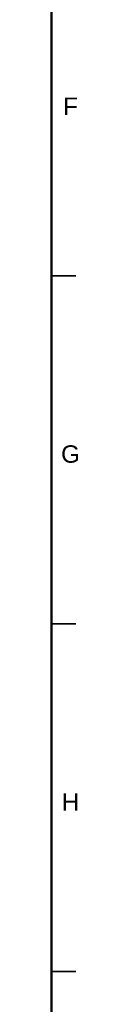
# Model space of a CAD drawing. Header units: millimetres. Extents: x 4 to 1188, y 1 to 840.
# Tile 309 of 310: x 1184 to 1187.64, y 415.79 to 557.32. Entities that reach past the tile are written whole.
import ezdxf

# ---------------------------------------------------------------- set-up
doc = ezdxf.new("R2010")
doc.units = ezdxf.units.MM
doc.layers.add('256', color=7, linetype='Continuous')
doc.styles.add('Arial Unicode MS', font='Arial Unicode MS')

msp = doc.modelspace()

# ---------------------------------------------------------------- linework, layer by layer
at = {"layer": '256', "color": 18, "linetype": 'Continuous', "lineweight": 50}
msp.add_line((1184, 836), (1184, 5), dxfattribs=at)
at = {"layer": '256', "color": 18, "linetype": 'Continuous', "lineweight": 35}
for p, q in [((1184, 520.5), (1187.5, 520.5)), ((1184, 470.5), (1187.5, 470.5)), ((1184, 420.5), (1187.5, 420.5))]:
    msp.add_line(p, q, dxfattribs=at)

# ---------------------------------------------------------------- texts
at = {"layer": '256', "color": 18, "linetype": 'Continuous', "lineweight": 13, "char_height": 2.5, "attachment_point": 7, "line_spacing_factor": 1.047437, "style": 'Arial Unicode MS'}
for s, insert in [('\\fArial Unicode MS|b0|i0;\\W1.0000;F', (1185.6908, 543.6224)), ('\\fArial Unicode MS|b0|i0;\\W1.0000;G', (1185.3992, 493.6011)), ('\\fArial Unicode MS|b0|i0;\\W1.0000;H', (1185.4964, 443.6224))]:
    msp.add_mtext(s, dxfattribs=dict(at, insert=insert))

doc.saveas('drawing.dxf')
